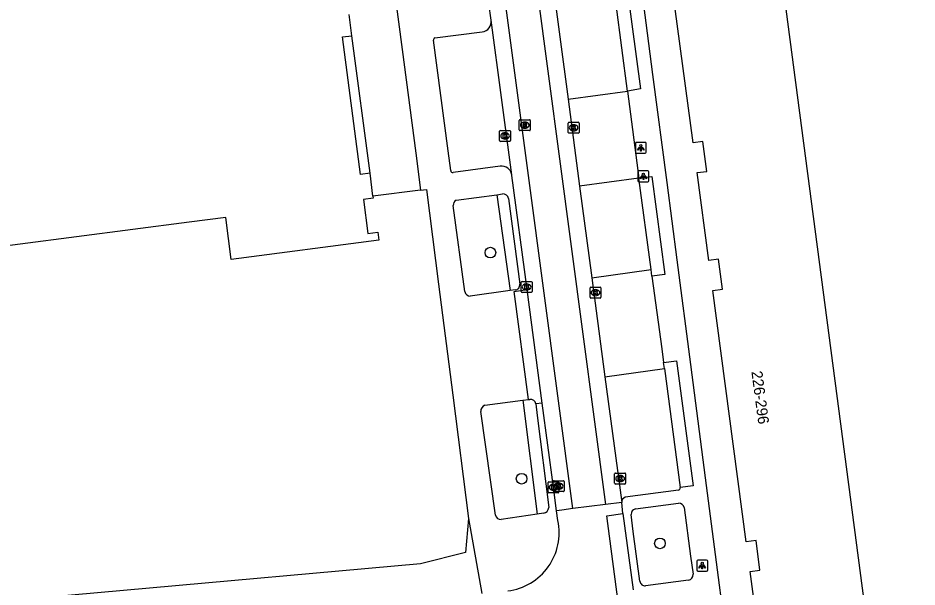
# Model space of a CAD drawing. Extents: x 160557 to 161245, y 385330 to 386505.
# Drawn here: x 161072.6 to 161154.9, y 385635.4 to 385687.5 of the extents above; entities that cross this region are included whole.
import ezdxf

# ---------------------------------------------------------------- set-up
doc = ezdxf.new("R2010")
doc.units = 0
for name, color, linetype in [('IMGEO_Boom', 7, 'Continuous'), ('IMGEO_Groenvoorziening', 7, 'Continuous'), ('IMGEO_Kolk', 7, 'Continuous'), ('IMGEO_Lichtpunt', 7, 'Continuous'), ('IMGEO_Pand', 7, 'Continuous'), ('IMGEO_Pand_nummerreeks', 7, 'Continuous'), ('IMGEO_Rijbaan_lokaal_gesloten', 7, 'Continuous'), ('IMGEO_Rijbaan_lokaal_open', 7, 'Continuous'), ('IMGEO_Rioolput', 7, 'Continuous'), ('IMGEO_Voetpad_open', 7, 'Continuous')]:
    doc.layers.add(name, color=color, linetype=linetype)

msp = doc.modelspace()

# ---------------------------------------------------------------- linework, layer by layer
at = {"layer": 'IMGEO_Boom'}
for centre in [(161115.823, 385666.036), (161118.683, 385645.342), (161131.344, 385639.422)]:
    msp.add_circle(centre, 0.489, dxfattribs=at)
at = {"layer": 'IMGEO_Groenvoorziening'}
for points in [[(161116.399, 385671.333), (161117.619, 385662.557)], [(161118.784, 385652.528), (161120.096, 385642.098)]]:
    msp.add_lwpolyline(points, dxfattribs=at)
at = {"layer": 'IMGEO_Kolk'}
for p, q in [((161122.937, 385677.045), (161122.937, 385677.897)), ((161123.012, 385677.971), (161123.864, 385677.971)), ((161123.425, 385677.751), (161123.45, 385677.751)), ((161123.938, 385677.897), (161123.938, 385677.045)), ((161116.666, 385676.293), (161116.666, 385677.145)), ((161116.741, 385677.219), (161117.593, 385677.219)), ((161117.154, 385676.999), (161117.179, 385676.999)), ((161117.667, 385677.145), (161117.667, 385676.293)), ((161123.864, 385676.971), (161123.012, 385676.971)), ((161123.448, 385677.191), (161123.423, 385677.191)), ((161117.593, 385676.219), (161116.741, 385676.219)), ((161117.177, 385676.439), (161117.152, 385676.439)), ((161118.643, 385662.467), (161118.643, 385663.319)), ((161118.718, 385663.393), (161119.57, 385663.393)), ((161119.131, 385663.173), (161119.156, 385663.173)), ((161119.644, 385663.319), (161119.644, 385662.467)), ((161124.942, 385661.949), (161124.942, 385662.801)), ((161125.017, 385662.875), (161125.869, 385662.875)), ((161125.943, 385662.801), (161125.943, 385661.949)), ((161119.57, 385662.393), (161118.718, 385662.393)), ((161119.154, 385662.613), (161119.129, 385662.613)), ((161125.453, 385662.095), (161125.428, 385662.095)), ((161125.43, 385662.655), (161125.455, 385662.655)), ((161125.869, 385661.875), (161125.017, 385661.875)), ((161127.196, 385644.929), (161127.196, 385645.781)), ((161127.271, 385645.855), (161128.123, 385645.855)), ((161127.684, 385645.635), (161127.709, 385645.635)), ((161128.197, 385645.781), (161128.197, 385644.929)), ((161121.1, 385644.129), (161121.1, 385644.981)), ((161121.175, 385645.055), (161122.027, 385645.055)), ((161121.576, 385644.234), (161121.576, 385645.086)), ((161121.588, 385644.835), (161121.613, 385644.835)), ((161121.651, 385645.16), (161122.503, 385645.16)), ((161122.064, 385644.94), (161122.089, 385644.94)), ((161122.101, 385644.981), (161122.101, 385644.129)), ((161122.577, 385645.086), (161122.577, 385644.234)), ((161128.123, 385644.855), (161127.271, 385644.855)), ((161127.707, 385645.075), (161127.682, 385645.075)), ((161122.027, 385644.055), (161121.175, 385644.055)), ((161121.611, 385644.275), (161121.586, 385644.275)), ((161122.503, 385644.16), (161121.651, 385644.16)), ((161122.087, 385644.38), (161122.062, 385644.38))]:
    msp.add_line(p, q, dxfattribs=at)
for points in [[(161122.937, 385677.045), (161122.937, 385677.897)], [(161123.012, 385677.971), (161123.864, 385677.971)], [(161123.258, 385677.671), (161123.381, 385677.671), (161123.381, 385677.52), (161123.511, 385677.671), (161123.675, 385677.671), (161123.529, 385677.52), (161123.682, 385677.271), (161123.53, 385677.271), (161123.445, 385677.435), (161123.381, 385677.368), (161123.381, 385677.271), (161123.258, 385677.271), (161123.258, 385677.671)], [(161123.938, 385677.897), (161123.938, 385677.045)], [(161116.666, 385676.293), (161116.666, 385677.145)], [(161116.741, 385677.219), (161117.593, 385677.219)], [(161116.987, 385676.919), (161117.11, 385676.919), (161117.11, 385676.768), (161117.24, 385676.919), (161117.404, 385676.919), (161117.258, 385676.768), (161117.411, 385676.519), (161117.259, 385676.519), (161117.174, 385676.683), (161117.11, 385676.616), (161117.11, 385676.519), (161116.987, 385676.519), (161116.987, 385676.919)], [(161117.667, 385677.145), (161117.667, 385676.293)], [(161123.864, 385676.971), (161123.012, 385676.971)], [(161117.593, 385676.219), (161116.741, 385676.219)], [(161118.643, 385662.467), (161118.643, 385663.319)], [(161118.718, 385663.393), (161119.57, 385663.393)], [(161118.964, 385663.093), (161119.087, 385663.093), (161119.087, 385662.942), (161119.217, 385663.093), (161119.381, 385663.093), (161119.235, 385662.942), (161119.388, 385662.693), (161119.236, 385662.693), (161119.151, 385662.857), (161119.087, 385662.79), (161119.087, 385662.693), (161118.964, 385662.693), (161118.964, 385663.093)], [(161119.644, 385663.319), (161119.644, 385662.467)], [(161124.942, 385661.949), (161124.942, 385662.801)], [(161125.017, 385662.875), (161125.869, 385662.875)], [(161125.943, 385662.801), (161125.943, 385661.949)], [(161119.57, 385662.393), (161118.718, 385662.393)], [(161125.263, 385662.575), (161125.386, 385662.575), (161125.386, 385662.424), (161125.516, 385662.575), (161125.68, 385662.575), (161125.534, 385662.424), (161125.687, 385662.175), (161125.535, 385662.175), (161125.45, 385662.339), (161125.386, 385662.272), (161125.386, 385662.175), (161125.263, 385662.175), (161125.263, 385662.575)], [(161125.869, 385661.875), (161125.017, 385661.875)], [(161127.196, 385644.929), (161127.196, 385645.781)], [(161127.271, 385645.855), (161128.123, 385645.855)], [(161127.517, 385645.555), (161127.64, 385645.555), (161127.64, 385645.404), (161127.77, 385645.555), (161127.934, 385645.555), (161127.788, 385645.404), (161127.941, 385645.155), (161127.789, 385645.155), (161127.704, 385645.319), (161127.64, 385645.252), (161127.64, 385645.155), (161127.517, 385645.155), (161127.517, 385645.555)], [(161128.197, 385645.781), (161128.197, 385644.929)], [(161121.1, 385644.129), (161121.1, 385644.981)], [(161121.175, 385645.055), (161122.027, 385645.055)], [(161121.421, 385644.755), (161121.544, 385644.755), (161121.544, 385644.604), (161121.674, 385644.755), (161121.838, 385644.755), (161121.692, 385644.604), (161121.845, 385644.355), (161121.693, 385644.355), (161121.608, 385644.519), (161121.544, 385644.452), (161121.544, 385644.355), (161121.421, 385644.355), (161121.421, 385644.755)], [(161121.576, 385644.234), (161121.576, 385645.086)], [(161121.651, 385645.16), (161122.503, 385645.16)], [(161121.897, 385644.86), (161122.02, 385644.86), (161122.02, 385644.709), (161122.15, 385644.86), (161122.314, 385644.86), (161122.168, 385644.709), (161122.321, 385644.46), (161122.169, 385644.46), (161122.084, 385644.624), (161122.02, 385644.557), (161122.02, 385644.46), (161121.897, 385644.46), (161121.897, 385644.86)], [(161122.101, 385644.981), (161122.101, 385644.129)], [(161122.577, 385645.086), (161122.577, 385644.234)], [(161128.123, 385644.855), (161127.271, 385644.855)], [(161122.027, 385644.055), (161121.175, 385644.055)], [(161122.503, 385644.16), (161121.651, 385644.16)]]:
    msp.add_lwpolyline(points, dxfattribs=at)
for centre, start, end in [((161123.014, 385677.895), 91.55205, 178.44795), ((161123.014, 385677.895), 91.55205, 178.44795), ((161123.862, 385677.895), 1.55205, 88.44795), ((161123.862, 385677.895), 1.55205, 88.44795), ((161116.743, 385677.143), 91.55205, 178.44795), ((161116.743, 385677.143), 91.55205, 178.44795), ((161117.591, 385677.143), 1.55205, 88.44795), ((161117.591, 385677.143), 1.55205, 88.44795), ((161123.014, 385677.047), 181.55205, 268.44795), ((161123.014, 385677.047), 181.55205, 268.44795), ((161123.862, 385677.047), 271.55205, 358.44795), ((161123.862, 385677.047), 271.55205, 358.44795), ((161116.743, 385676.295), 181.55205, 268.44795), ((161116.743, 385676.295), 181.55205, 268.44795), ((161117.591, 385676.295), 271.55205, 358.44795), ((161117.591, 385676.295), 271.55205, 358.44795), ((161118.72, 385663.317), 91.55205, 178.44795), ((161118.72, 385663.317), 91.55205, 178.44795), ((161119.568, 385663.317), 1.55205, 88.44795), ((161119.568, 385663.317), 1.55205, 88.44795), ((161125.019, 385662.799), 91.55205, 178.44795), ((161125.019, 385662.799), 91.55205, 178.44795), ((161125.867, 385662.799), 1.55205, 88.44795), ((161125.867, 385662.799), 1.55205, 88.44795), ((161118.72, 385662.469), 181.55205, 268.44795), ((161118.72, 385662.469), 181.55205, 268.44795), ((161119.568, 385662.469), 271.55205, 358.44795), ((161119.568, 385662.469), 271.55205, 358.44795), ((161125.019, 385661.951), 181.55205, 268.44795), ((161125.019, 385661.951), 181.55205, 268.44795), ((161125.867, 385661.951), 271.55205, 358.44795), ((161125.867, 385661.951), 271.55205, 358.44795), ((161127.273, 385645.779), 91.55205, 178.44795), ((161127.273, 385645.779), 91.55205, 178.44795), ((161128.121, 385645.779), 1.55205, 88.44795), ((161128.121, 385645.779), 1.55205, 88.44795), ((161121.177, 385644.979), 91.55205, 178.44795), ((161121.177, 385644.979), 91.55205, 178.44795), ((161121.653, 385645.084), 91.55205, 178.44795), ((161121.653, 385645.084), 91.55205, 178.44795), ((161122.025, 385644.979), 1.55205, 88.44795), ((161122.025, 385644.979), 1.55205, 88.44795), ((161122.501, 385645.084), 1.55205, 88.44795), ((161122.501, 385645.084), 1.55205, 88.44795), ((161127.273, 385644.931), 181.55205, 268.44795), ((161127.273, 385644.931), 181.55205, 268.44795), ((161128.121, 385644.931), 271.55205, 358.44795), ((161128.121, 385644.931), 271.55205, 358.44795), ((161121.177, 385644.131), 181.55205, 268.44795), ((161121.177, 385644.131), 181.55205, 268.44795), ((161121.653, 385644.236), 181.55205, 268.44795), ((161121.653, 385644.236), 181.55205, 268.44795), ((161122.025, 385644.131), 271.55205, 358.44795), ((161122.025, 385644.131), 271.55205, 358.44795), ((161122.501, 385644.236), 271.55205, 358.44795), ((161122.501, 385644.236), 271.55205, 358.44795)]:
    msp.add_arc(centre, 0.0765, start, end, dxfattribs=at)
for centre, major_axis, ratio, start_param, end_param in [((161123.424, 385677.471), (-0.387, 0.002), 0.722429, 4.712389, 7.853982), ((161123.449, 385677.471), (-0.39, 0.002), 0.717154, 1.570796, 4.712389), ((161117.153, 385676.719), (-0.387, 0.002), 0.722429, 4.712389, 7.853982), ((161117.178, 385676.719), (-0.39, 0.002), 0.717154, 1.570796, 4.712389), ((161119.13, 385662.893), (-0.387, 0.002), 0.722429, 4.712389, 7.853982), ((161119.155, 385662.893), (-0.39, 0.002), 0.717154, 1.570796, 4.712389), ((161125.429, 385662.375), (-0.387, 0.002), 0.722429, 4.712389, 7.853982), ((161125.454, 385662.375), (-0.39, 0.002), 0.717154, 1.570796, 4.712389), ((161127.683, 385645.355), (-0.387, 0.002), 0.722429, 4.712389, 7.853982), ((161127.708, 385645.355), (-0.39, 0.002), 0.717154, 1.570796, 4.712389), ((161121.587, 385644.555), (-0.387, 0.002), 0.722429, 4.712389, 7.853982), ((161121.612, 385644.555), (-0.39, 0.002), 0.717154, 1.570796, 4.712389), ((161122.063, 385644.66), (-0.387, 0.002), 0.722429, 4.712389, 7.853982), ((161122.088, 385644.66), (-0.39, 0.002), 0.717154, 1.570796, 4.712389)]:
    msp.add_ellipse(centre, major_axis=major_axis, ratio=ratio, start_param=start_param, end_param=end_param, dxfattribs=at)
at = {"layer": 'IMGEO_Lichtpunt'}
for p, q in [((161129.093, 385676.039), (161129.093, 385675.232)), ((161129.093, 385676.039), (161129.093, 385675.232)), ((161129.995, 385676.134), (161129.187, 385676.134)), ((161129.995, 385676.134), (161129.187, 385676.134)), ((161130.089, 385675.232), (161130.089, 385676.039)), ((161130.089, 385675.232), (161130.089, 385676.039)), ((161129.187, 385675.138), (161129.995, 385675.138)), ((161129.187, 385675.138), (161129.995, 385675.138)), ((161130.23, 385673.523), (161129.422, 385673.523)), ((161130.23, 385673.523), (161129.422, 385673.523)), ((161129.328, 385673.428), (161129.328, 385672.621)), ((161129.328, 385673.428), (161129.328, 385672.621)), ((161130.324, 385672.621), (161130.324, 385673.428)), ((161130.324, 385672.621), (161130.324, 385673.428)), ((161129.422, 385672.527), (161130.23, 385672.527)), ((161129.422, 385672.527), (161130.23, 385672.527)), ((161134.712, 385637.792), (161134.712, 385636.985)), ((161134.712, 385637.792), (161134.712, 385636.985)), ((161135.614, 385637.887), (161134.806, 385637.887)), ((161135.614, 385637.887), (161134.806, 385637.887)), ((161135.708, 385636.985), (161135.708, 385637.792)), ((161135.708, 385636.985), (161135.708, 385637.792)), ((161134.806, 385636.891), (161135.614, 385636.891)), ((161134.806, 385636.891), (161135.614, 385636.891))]:
    msp.add_line(p, q, dxfattribs=at)
for points in [[(161129.467, 385675.703), (161129.506, 385675.675), (161129.318, 385675.413), (161129.28, 385675.44), (161129.467, 385675.703)], [(161129.569, 385675.655), (161129.616, 385675.655), (161129.616, 385675.333), (161129.569, 385675.333), (161129.569, 385675.655)], [(161129.679, 385675.675), (161129.717, 385675.702), (161129.904, 385675.44), (161129.865, 385675.412), (161129.679, 385675.675)], [(161129.702, 385673.092), (161129.741, 385673.064), (161129.553, 385672.802), (161129.515, 385672.829), (161129.702, 385673.092)], [(161129.804, 385673.044), (161129.851, 385673.044), (161129.851, 385672.722), (161129.804, 385672.722), (161129.804, 385673.044)], [(161129.914, 385673.064), (161129.952, 385673.091), (161130.139, 385672.829), (161130.1, 385672.801), (161129.914, 385673.064)], [(161135.086, 385637.456), (161135.125, 385637.428), (161134.937, 385637.166), (161134.899, 385637.193), (161135.086, 385637.456)], [(161135.188, 385637.408), (161135.235, 385637.408), (161135.235, 385637.086), (161135.188, 385637.086), (161135.188, 385637.408)], [(161135.298, 385637.428), (161135.336, 385637.455), (161135.523, 385637.193), (161135.484, 385637.165), (161135.298, 385637.428)]]:
    msp.add_lwpolyline(points, dxfattribs=at)
for centre in [(161129.592, 385675.837), (161129.827, 385673.226), (161135.211, 385637.59)]:
    msp.add_circle(centre, 0.0994, dxfattribs=at)
for centre, start, end in [((161129.187, 385676.039), 90, 180), ((161129.187, 385676.039), 90, 180), ((161129.995, 385676.039), 0, 90), ((161129.995, 385676.039), 0, 90), ((161129.187, 385675.232), 180, 270), ((161129.187, 385675.232), 180, 270), ((161129.995, 385675.232), 270, 0), ((161129.995, 385675.232), 270, 360), ((161129.422, 385673.428), 90, 180), ((161129.422, 385673.428), 90, 180), ((161130.23, 385673.428), 0, 90), ((161130.23, 385673.428), 0, 90), ((161129.422, 385672.621), 180, 270), ((161129.422, 385672.621), 180, 270), ((161130.23, 385672.621), 270, 0), ((161130.23, 385672.621), 270, 360), ((161134.806, 385637.792), 90, 180), ((161134.806, 385637.792), 90, 180), ((161135.614, 385637.792), 0, 90), ((161135.614, 385637.792), 0, 90), ((161134.806, 385636.985), 180, 270), ((161134.806, 385636.985), 180, 270), ((161135.614, 385636.985), 270, 0), ((161135.614, 385636.985), 270, 360)]:
    msp.add_arc(centre, 0.0946, start, end, dxfattribs=at)
at = {"layer": 'IMGEO_Pand'}
for points in [[(161144.923, 385596.974), (161145.041, 385596.072), (161154.867, 385597.365), (161140.397, 385707.34), (161130.373, 385706.021), (161130.563, 385704.6)], [(161140.668, 385628.852), (161139.603, 385636.839), (161140.494, 385636.958), (161140.131, 385639.68), (161139.24, 385639.561), (161136.17, 385662.572), (161137.061, 385662.691), (161136.695, 385665.433), (161135.804, 385665.314), (161134.749, 385673.362), (161135.622, 385673.479), (161135.259, 385676.201), (161134.368, 385676.082), (161131.304, 385699.044), (161132.195, 385699.163), (161131.83, 385701.904), (161130.939, 385701.785), (161130.563, 385704.6)], [(161103.155, 385685.895), (161102.902, 385687.829)], [(161104.808, 385673.302), (161103.936, 385673.188), (161102.291, 385685.782), (161103.155, 385685.895)], [(161105.078, 385671.198), (161104.808, 385673.302)], [(161105.078, 385671.198), (161105.099, 385671.033), (161104.197, 385670.915), (161104.605, 385667.802), (161105.518, 385667.922), (161105.615, 385667.189), (161092.111, 385665.42), (161091.607, 385669.268), (161088.246, 385668.829), (161067.607, 385666.129)]]:
    msp.add_lwpolyline(points, dxfattribs=at)
at = {"layer": 'IMGEO_Rijbaan_lokaal_gesloten'}
for points in [[(161116.941, 385713.856), (161126.361, 385642.988)], [(161123.372, 385642.618), (161113.955, 385713.475)], [(161121.351, 385691.998), (161122.934, 385680.072)], [(161115.905, 385687.322), (161115.687, 385688.859)], [(161117.782, 385673.171), (161115.905, 385687.322)], [(161122.934, 385680.072), (161123.982, 385672.122)], [(161119.19, 385662.67), (161119.144, 385662.893), (161117.792, 385673.096), (161117.782, 385673.171)], [(161123.982, 385672.122), (161125.101, 385663.743)], [(161125.101, 385663.743), (161126.304, 385654.668)], [(161120.563, 385652.257), (161119.19, 385662.67)], [(161126.304, 385654.668), (161127.841, 385643.167)], [(161121.879, 385642.406), (161121.601, 385644.555), (161120.563, 385652.257)], [(161127.952, 385642.161), (161128.878, 385635.181)]]:
    msp.add_lwpolyline(points, dxfattribs=at)
at = {"layer": 'IMGEO_Rijbaan_lokaal_open'}
for points in [[(161127.841, 385643.167), (161126.361, 385642.988)], [(161127.952, 385642.161), (161127.841, 385643.167)], [(161123.372, 385642.618), (161122.356, 385642.474), (161121.879, 385642.406)], [(161121.99, 385641.504), (161121.879, 385642.406)], [(161126.361, 385642.988), (161123.372, 385642.618)], [(161130.141, 385625.646), (161128.638, 385625.45), (161126.494, 385641.952), (161127.952, 385642.161)]]:
    msp.add_lwpolyline(points, dxfattribs=at)
msp.add_arc((161116.766, 385640.374), 5.345, 276.95362, 12.20886, dxfattribs=at)
at = {"layer": 'IMGEO_Rioolput'}
for p, q in [((161118.471, 385677.282), (161118.471, 385678.134)), ((161118.546, 385678.208), (161119.398, 385678.208)), ((161118.959, 385677.988), (161118.984, 385677.988)), ((161119.472, 385678.134), (161119.472, 385677.282)), ((161119.398, 385677.208), (161118.546, 385677.208)), ((161118.982, 385677.428), (161118.957, 385677.428))]:
    msp.add_line(p, q, dxfattribs=at)
for points in [[(161118.471, 385677.282), (161118.471, 385678.134)], [(161118.546, 385678.208), (161119.398, 385678.208)], [(161119.06, 385677.906), (161118.808, 385677.908), (161118.808, 385677.508)], [(161118.808, 385677.508), (161118.932, 385677.508), (161118.932, 385677.67), (161118.943, 385677.67)], [(161118.986, 385677.827), (161118.932, 385677.827), (161118.932, 385677.746)], [(161118.932, 385677.746), (161118.984, 385677.746)], [(161118.99, 385677.641), (161119.061, 385677.508), (161119.201, 385677.508), (161119.136, 385677.634)], [(161119.472, 385678.134), (161119.472, 385677.282)], [(161119.398, 385677.208), (161118.546, 385677.208)]]:
    msp.add_lwpolyline(points, dxfattribs=at)
for centre, radius, start, end in [((161118.548, 385678.132), 0.0765, 91.55205, 178.44795), ((161118.548, 385678.132), 0.0765, 91.55205, 178.44795), ((161118.942, 385677.617), 0.0533, 26.02933, 88.69889), ((161118.968, 385677.935), 0.19, 274.7715, 282.96867), ((161118.992, 385677.731), 0.0964, 77.00612, 93.18647), ((161119.006, 385677.788), 0.0378, 276.66336, 79.67722), ((161119.059, 385677.796), 0.109, 350.36119, 89.41601), ((161119.057, 385677.796), 0.112, 277.58423, 350.98172), ((161119.041, 385677.581), 0.108, 29.51342, 73.79051), ((161119.396, 385678.132), 0.0765, 1.55205, 88.44795), ((161119.396, 385678.132), 0.0765, 1.55205, 88.44795), ((161118.548, 385677.284), 0.0765, 181.55205, 268.44795), ((161118.548, 385677.284), 0.0765, 181.55205, 268.44795), ((161119.396, 385677.284), 0.0765, 271.55205, 358.44795), ((161119.396, 385677.284), 0.0765, 271.55205, 358.44795)]:
    msp.add_arc(centre, radius, start, end, dxfattribs=at)
for centre, major_axis, ratio, start_param, end_param in [((161118.958, 385677.708), (-0.387, 0.002), 0.722429, 4.712389, 7.853982), ((161118.983, 385677.708), (-0.39, 0.002), 0.717154, 1.570796, 4.712389)]:
    msp.add_ellipse(centre, major_axis=major_axis, ratio=ratio, start_param=start_param, end_param=end_param, dxfattribs=at)
at = {"layer": 'IMGEO_Voetpad_open'}
for points in [[(161103.528, 385716.968), (161104.544, 385708.871), (161105.47, 385701.933), (161107.028, 385690.183), (161107.754, 385684.63), (161108.994, 385675.141), (161109.438, 385671.741)], [(161127.611, 385704.206), (161129.332, 385692.539), (161130.664, 385682.353), (161131.957, 385672.448), (161132.88, 385665.385), (161134.132, 385655.805), (161135.488, 385645.432), (161136.775, 385635.582), (161137.683, 385628.64), (161138.853, 385619.688), (161140.313, 385608.513), (161141.491, 385599.5), (161141.839, 385596.841), (161141.874, 385596.574)], [(161126.802, 385692.745), (161127.981, 385692.914), (161129.551, 385681.019), (161128.374, 385680.818)], [(161128.374, 385680.818), (161126.802, 385692.745)], [(161104.808, 385673.302), (161103.155, 385685.895)], [(161110.749, 385685.688), (161115.067, 385686.236)], [(161112.197, 385673.552), (161111.964, 385675.37), (161110.605, 385685.485)], [(161122.934, 385680.072), (161128.374, 385680.818)], [(161128.374, 385680.818), (161129.416, 385672.858)], [(161116.718, 385673.955), (161112.421, 385673.384)], [(161129.416, 385672.858), (161123.982, 385672.122)], [(161129.416, 385672.858), (161130.6, 385673.008), (161131.8, 385664.039), (161130.603, 385663.89)], [(161130.536, 385664.497), (161129.416, 385672.858)], [(161109.438, 385671.741), (161105.078, 385671.198)], [(161109.438, 385671.741), (161109.961, 385671.806), (161111.073, 385663.16), (161112.38, 385652.994), (161113.833, 385641.697)], [(161112.696, 385670.833), (161116.399, 385671.333)], [(161116.399, 385671.333), (161116.935, 385671.405)], [(161113.489, 385662.471), (161112.413, 385670.349)], [(161117.469, 385670.989), (161118.507, 385663.145)], [(161125.101, 385663.743), (161130.536, 385664.497)], [(161130.603, 385663.89), (161130.536, 385664.497)], [(161130.603, 385663.89), (161131.504, 385657.228), (161131.677, 385655.975)], [(161117.619, 385662.557), (161113.987, 385662.06)], [(161118.083, 385662.621), (161117.619, 385662.557)], [(161119.307, 385652.597), (161117.989, 385662.492), (161119.19, 385662.67)], [(161126.304, 385654.668), (161131.754, 385655.42)], [(161131.677, 385655.975), (161132.861, 385656.143), (161134.374, 385644.689), (161133.183, 385644.532)], [(161131.754, 385655.42), (161131.677, 385655.975)], [(161131.754, 385655.42), (161133.183, 385644.532)], [(161115.318, 385652.069), (161118.784, 385652.528)], [(161118.784, 385652.528), (161119.307, 385652.597)], [(161119.307, 385652.597), (161119.432, 385652.602)], [(161120.563, 385652.257), (161119.978, 385652.185)], [(161119.978, 385652.185), (161120.111, 385651.119), (161121.163, 385642.697)], [(161116.304, 385642.008), (161114.959, 385651.481)], [(161133.041, 385644.291), (161128.165, 385643.639)], [(161129.095, 385642.573), (161133.052, 385643.094)], [(161133.55, 385642.696), (161134.144, 385638.252), (161134.367, 385636.592)], [(161113.833, 385641.697), (161113.554, 385638.574), (161109.428, 385637.533), (161055.034, 385632.68)], [(161113.833, 385641.697), (161115.047, 385634.843)], [(161120.096, 385642.098), (161116.802, 385641.598)], [(161120.683, 385642.187), (161120.096, 385642.098)], [(161129.501, 385635.963), (161128.896, 385640.514), (161128.711, 385642.059)], [(161133.947, 385636.04), (161130.027, 385635.539)]]:
    msp.add_lwpolyline(points, dxfattribs=at)
for centre, radius, start, end in [((161114.919, 385687.217), 0.992, 278.60409, 6.08555), ((161110.788, 385685.508), 0.184, 102.22434, 187.07496), ((161112.352, 385673.525), 0.157, 170.26543, 295.99477), ((161116.84, 385673.007), 0.956, 9.89105, 97.34024), ((161116.976, 385670.907), 0.5, 9.48537, 94.67557), ((161112.98, 385670.342), 0.567, 120.02731, 179.34212), ((161118.065, 385663.069), 0.448, 272.30259, 9.74059), ((161113.964, 385662.54), 0.48, 188.24032, 272.69389), ((161119.496, 385652.12), 0.486, 7.69429, 97.56514), ((161115.479, 385651.567), 0.527, 107.74816, 189.44002), ((161132.987, 385644.485), 0.201, 285.52587, 13.45995), ((161128.294, 385643.203), 0.454, 106.4864, 184.57902), ((161133.075, 385642.612), 0.483, 10.03295, 92.70357), ((161120.635, 385642.713), 0.528, 275.17111, 358.30029), ((161129.189, 385642.102), 0.48, 101.28133, 185.1932), ((161116.778, 385642.076), 0.478, 188.14824, 272.92297), ((161133.852, 385636.548), 0.516, 280.55207, 4.91513), ((161129.967, 385636.003), 0.467, 184.85706, 277.3995)]:
    msp.add_arc(centre, radius, start, end, dxfattribs=at)

# ---------------------------------------------------------------- texts
at = {"layer": 'IMGEO_Pand_nummerreeks'}
msp.add_text('226-296', height=1, rotation=277.59721, dxfattribs=at).set_placement((161139.704, 385655.147))

doc.saveas('drawing.dxf')
